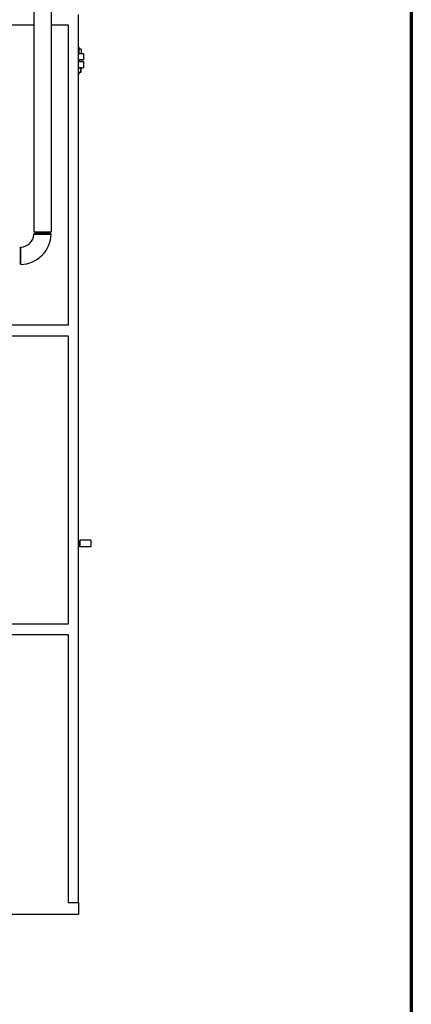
# Model space of a CAD drawing. Header units: inches. Extents: x 18 to 846, y -44 to 561.
# Tile 548 of 642: x 781 to 846, y 90 to 254. Entities that reach past the tile are written whole.
import ezdxf

# ---------------------------------------------------------------- set-up
doc = ezdxf.new("R2010")
doc.units = ezdxf.units.IN
doc.header["$LTSCALE"] = 24
doc.header["$MEASUREMENT"] = 0
doc.layers.add('Border (ANSI)', color=7, linetype='Continuous', lineweight=70)
doc.layers.add('Visible (ANSI)', color=7, linetype='Continuous', lineweight=30)

# ---------------------------------------------------------------- blocks, each defined once
blk = doc.blocks.new('Borders SUPERIOR BORDER')
at = {"layer": 'Border (ANSI)'}
blk.add_line((35.25, 23.375), (35.25, 0.625), dxfattribs=at)

msp = doc.modelspace()

# ---------------------------------------------------------------- linework, layer by layer
at = {"layer": 'Visible (ANSI)'}
for p, q in [((783.1433, 277.56263), (783.1433, 218.66288)), ((786.0183, 277.56263), (786.0183, 218.66288)), ((790.5808, 106.966), (790.5808, 254.8315)), ((756.8308, 253.0815), (783.1433, 253.0815)), ((786.0183, 253.0815), (788.8308, 253.0815)), ((788.8308, 253.0815), (788.8308, 203.0815)), ((790.5808, 249.3965), (790.63061, 249.3965)), ((790.69311, 249.334), (790.5808, 249.334)), ((790.63061, 249.3965), (790.69311, 249.334)), ((790.69311, 249.0605), (790.69311, 249.334)), ((790.85848, 249.0605), (790.5808, 249.0605)), ((790.5808, 248.3265), (791.35382, 248.3265)), ((791.38507, 248.29525), (790.5808, 248.29525)), ((790.67717, 248.37159), (790.67717, 249.01542)), ((790.94311, 249.0605), (790.85848, 249.0605)), ((790.94311, 249.0605), (791.03861, 249.01597)), ((790.94311, 248.3265), (791.03861, 248.37104)), ((791.03979, 248.37159), (791.03979, 249.01542)), ((791.35382, 248.3265), (791.38507, 248.29525)), ((791.38507, 248.29525), (791.38507, 247.29775)), ((790.5808, 247.29775), (791.38507, 247.29775)), ((791.35382, 247.2665), (790.5808, 247.2665)), ((790.5808, 247.0215), (791.38507, 247.0215)), ((790.5808, 245.9615), (791.38507, 245.9615)), ((790.69311, 247.0215), (790.69311, 247.2665)), ((790.94311, 245.9615), (790.96515, 245.95122)), ((790.94311, 245.27259), (790.94311, 245.91642)), ((791.0152, 245.27259), (791.0152, 245.91642)), ((791.35382, 247.2665), (791.38507, 247.29775)), ((791.38507, 247.0215), (791.38507, 245.9615)), ((790.5808, 245.2275), (790.63061, 245.2275)), ((790.5808, 244.959), (790.69311, 244.959)), ((790.63061, 244.8965), (790.5808, 244.8965)), ((790.63061, 245.2275), (790.94311, 245.2275)), ((790.63061, 244.8965), (790.69311, 244.959)), ((790.69311, 244.959), (790.69311, 245.2275)), ((790.94311, 245.2275), (790.96515, 245.23778)), ((783.13642, 218.25168), (783.3283, 218.394)), ((783.1433, 218.66288), (786.0183, 218.66288)), ((783.3308, 218.519), (783.1433, 218.66288)), ((785.8332, 218.394), (783.3283, 218.394)), ((785.8308, 218.519), (783.3308, 218.519)), ((785.8308, 218.519), (786.0183, 218.66288)), ((785.8333, 218.394), (786.01885, 218.25163)), ((780.8308, 215.8965), (780.97313, 216.08839)), ((780.8308, 215.8965), (780.8308, 213.3916)), ((780.97318, 213.20596), (780.8308, 213.3915)), ((788.8308, 203.0815), (777.0008, 203.0815)), ((777.0008, 201.3315), (788.8308, 201.3315)), ((788.8308, 201.3315), (788.8308, 153.3315)), ((790.76157, 167.29203), (790.76157, 166.17203)), ((792.64157, 167.29203), (790.76157, 167.29203)), ((792.64157, 167.29203), (792.64157, 166.17203)), ((790.5808, 167.15203), (790.69907, 167.15203)), ((790.5808, 166.31203), (790.69907, 166.31203)), ((790.69907, 166.31203), (790.69907, 167.15203)), ((790.76157, 167.1504), (790.69907, 167.15203)), ((790.76157, 166.31367), (790.69907, 166.31203)), ((792.64157, 166.17203), (790.76157, 166.17203)), ((788.8308, 153.3315), (777.9208, 153.3315)), ((777.9208, 151.5815), (788.8308, 151.5815)), ((788.8308, 151.5815), (788.8308, 106.966)), ((788.8308, 106.966), (790.5808, 106.966)), ((790.5808, 106.966), (790.5808, 104.966)), ((790.5808, 104.966), (778.0808, 104.966))]:
    msp.add_line(p, q, dxfattribs=at)
for radius, start, end in [(2.31, 273.5322723, 356.4677277), (5.19, 271.5719678, 358.4280322)]:
    msp.add_arc((780.8308, 218.394), radius, start, end, dxfattribs=at)
for points, weights in [([(790.67717, 249.01542), (790.62751, 249.02699), (790.5808, 249.03548)], [1, 1.00948017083, 1.01422452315]), ([(790.5808, 248.35152), (790.62751, 248.36001), (790.67717, 248.37159)], [1.01422452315, 1.00948017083, 1]), ([(790.85848, 249.0605), (790.77433, 249.0605), (790.67717, 249.01542)], [1, 1.0379548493, 1]), ([(790.67717, 248.37159), (790.77433, 248.3265), (790.85848, 248.3265)], [1, 1.0379548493, 1]), ([(791.03979, 249.01542), (790.94263, 249.0605), (790.85848, 249.0605)], [1, 1.0379548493, 1]), ([(790.85848, 248.3265), (790.94263, 248.3265), (791.03979, 248.37159)], [1, 1.0379548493, 1]), ([(791.03861, 249.01597), (791.0392, 249.01569), (791.03979, 249.01542)], [1.0004459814, 1.00022431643, 1]), ([(791.03979, 248.37159), (791.0392, 248.37131), (791.03861, 248.37104)], [1, 1.00022431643, 1.0004459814]), ([(790.63061, 245.9615), (790.60576, 245.9615), (790.5808, 245.96027)], [1, 1.00630457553, 1.01051467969]), ([(790.94311, 245.91642), (790.77564, 245.9615), (790.63061, 245.9615)], [1, 1.0379548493, 1]), ([(790.94311, 245.9615), (790.94311, 245.9615), (790.94311, 245.91642)], [1, 1.0379548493, 1]), ([(791.0152, 245.91642), (790.97672, 245.95108), (790.94311, 245.95899)], [1, 1.02892942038, 1.01375847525]), ([(790.5808, 245.22873), (790.60576, 245.2275), (790.63061, 245.2275)], [1.01051467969, 1.00630457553, 1]), ([(790.63061, 245.2275), (790.77564, 245.2275), (790.94311, 245.27259)], [1, 1.0379548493, 1]), ([(790.94311, 245.23002), (790.97672, 245.23792), (791.0152, 245.27259)], [1.01375847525, 1.02892942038, 1]), ([(790.94311, 245.27259), (790.94311, 245.2275), (790.94311, 245.2275)], [1, 1.0379548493, 1])]:
    msp.add_rational_spline(points, weights, degree=2, dxfattribs=at)
for points, knots in [([(783.13642, 218.25168), (783.13642, 218.25168), (783.15814, 218.25168), (783.25746, 218.25166), (783.3517, 218.25165), (783.59852, 218.25163), (783.75039, 218.25163), (784.10327, 218.25162), (784.30723, 218.25161), (784.71793, 218.25161), (784.92442, 218.25161), (785.31179, 218.25162), (785.49114, 218.25162), (785.77938, 218.25162), (785.88833, 218.25163), (785.99624, 218.25163), (786.01865, 218.25163), (786.01874, 218.25163)], [-3.141592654, -3.141592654, -3.141592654, -3.141592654, -2.843069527, -2.843069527, -2.443152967, -2.443152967, -2.047304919, -2.047304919, -1.617730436, -1.617730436, -1.190890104, -1.190890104, -0.747756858, -0.747756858, -0.306097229, -0.306097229, 0, 0, 0, 0]), ([(780.97318, 213.20607), (780.97318, 213.20616), (780.97318, 213.22856), (780.97318, 213.33648), (780.97318, 213.44542), (780.97319, 213.73367), (780.97319, 213.91302), (780.97319, 214.30039), (780.97319, 214.50687), (780.97319, 214.91757), (780.97319, 215.12154), (780.97318, 215.47442), (780.97317, 215.62628), (780.97315, 215.87311), (780.97314, 215.96734), (780.97313, 216.06667), (780.97313, 216.08839), (780.97313, 216.08839)], [0, 0, 0, 0, 0.306097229, 0.306097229, 0.747756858, 0.747756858, 1.190890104, 1.190890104, 1.617730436, 1.617730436, 2.047304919, 2.047304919, 2.443152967, 2.443152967, 2.843069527, 2.843069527, 3.141592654, 3.141592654, 3.141592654, 3.141592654])]:
    msp.add_open_spline(points, degree=3, knots=knots, dxfattribs=at)

# ---------------------------------------------------------------- block references
at = {"xscale": 24, "yscale": 24, "zscale": 24}
msp.add_blockref('Borders SUPERIOR BORDER', (0, 0), dxfattribs=at)

doc.saveas('drawing.dxf')
